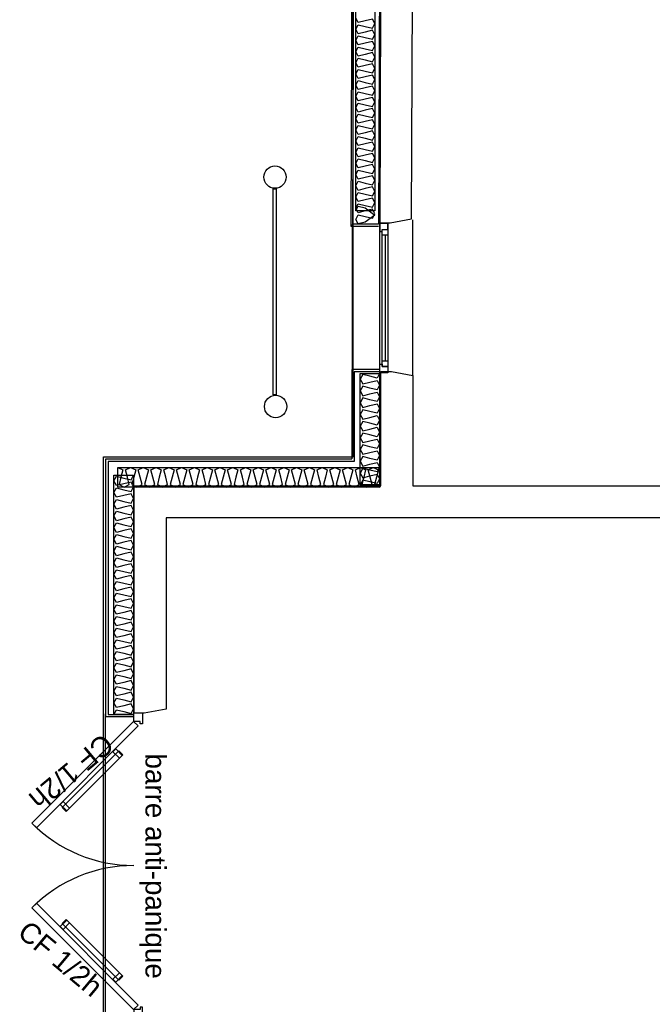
# Model space of a CAD drawing. Header units: millimetres. Extents: x -15 to 127, y -65 to 67.
# Tile 391 of 476: x 110.998 to 111.394, y 29.359 to 29.974. Entities that reach past the tile are written whole.
import ezdxf

# ---------------------------------------------------------------- set-up
doc = ezdxf.new("R2010")
doc.units = ezdxf.units.MM
doc.header["$MEASUREMENT"] = 0
doc.linetypes.add('PC_DASH_1', pattern=[0.638889, 0.277778, -0.083333, 0.055556, -0.083333, 0.055556, -0.083333])
doc.layers.add('Calque 5', color=7, linetype='Continuous')
doc.styles.get("Standard").update_dxf_attribs({"font": 'BKANT.TTF'})

# ---------------------------------------------------------------- blocks, each defined once
blk = doc.blocks.new('PD_30832')
at = {"layer": 'Calque 5', "color": 0}
for points in [[(43.53109, -37.38574), (43.53659, -37.38574), (43.53659, -37.39274), (43.53509, -37.39274), (43.53509, -37.39124), (43.53109, -37.39124), (43.53109, -37.38574)], [(43.53101, -37.39117), (43.53384, -37.39399), (43.4702, -37.45763), (43.46737, -37.45481), (43.53101, -37.39117)]]:
    blk.add_lwpolyline(points, dxfattribs=at)
blk.add_arc((43.53109, -37.39124), 0.09, 224.92871, 270, dxfattribs=at)
blk = doc.blocks.new('PD_30833')
at = {"layer": 'Calque 5', "color": 0}
for points in [[(43.46737, -37.50767), (43.4702, -37.50484), (43.53384, -37.56848), (43.53101, -37.57131), (43.46737, -37.50767)], [(43.53109, -37.57674), (43.53659, -37.57674), (43.53659, -37.56974), (43.53509, -37.56974), (43.53509, -37.57124), (43.53109, -37.57124), (43.53109, -37.57674)]]:
    blk.add_lwpolyline(points, dxfattribs=at)
blk.add_arc((43.53109, -37.57124), 0.09, 90, 135.07129, dxfattribs=at)
blk = doc.blocks.new('PD_32178')
at = {"layer": 'Calque 5', "color": 0}
for points in [[(43.53109, -37.38574), (43.53659, -37.38574), (43.53659, -37.39274), (43.53509, -37.39274), (43.53509, -37.39124), (43.53109, -37.39124), (43.53109, -37.38574)], [(43.53101, -37.39117), (43.53384, -37.39399), (43.4702, -37.45763), (43.46737, -37.45481), (43.53101, -37.39117)]]:
    blk.add_lwpolyline(points, dxfattribs=at)
blk.add_arc((43.53109, -37.39124), 0.09, 224.92871, 270, dxfattribs=at)
blk = doc.blocks.new('PD_32179')
at = {"layer": 'Calque 5', "color": 0}
for points in [[(43.46737, -37.50767), (43.4702, -37.50484), (43.53384, -37.56848), (43.53101, -37.57131), (43.46737, -37.50767)], [(43.53109, -37.57674), (43.53659, -37.57674), (43.53659, -37.56974), (43.53509, -37.56974), (43.53509, -37.57124), (43.53109, -37.57124), (43.53109, -37.57674)]]:
    blk.add_lwpolyline(points, dxfattribs=at)
blk.add_arc((43.53109, -37.57124), 0.09, 90, 135.07129, dxfattribs=at)

msp = doc.modelspace()

# ---------------------------------------------------------------- linework, layer by layer
at = {"layer": 'Calque 5', "color": 0}
for p, q in [((111.20601, 29.84622), (111.20601, 29.7515)), ((111.20601, 29.84622), (111.20601, 29.7515)), ((111.24382, 29.84911), (111.24382, 29.75191)), ((111.24382, 29.84911), (111.24382, 29.75191)), ((111.22472, 29.76107), (111.22472, 29.83966)), ((111.22472, 29.76107), (111.22472, 29.83966)), ((111.22655, 29.83966), (111.22655, 29.76107)), ((111.22655, 29.83966), (111.22655, 29.76107)), ((111.20571, 29.7557), (111.20571, 29.69972)), ((111.22321, 29.7557), (111.20571, 29.7557)), ((111.20571, 29.7557), (111.20571, 29.69972)), ((111.22321, 29.7557), (111.20571, 29.7557)), ((111.05205, 29.53841), (111.05205, 29.69972)), ((111.05205, 29.69972), (111.20571, 29.69972)), ((111.05205, 29.53841), (111.05205, 29.69972)), ((111.05205, 29.69972), (111.20571, 29.69972)), ((111.05164, 29.54037), (111.05164, 29.35059)), ((111.05164, 29.54037), (111.05164, 29.35059)), ((111.06955, 29.53841), (111.05205, 29.53841)), ((111.06955, 29.53841), (111.05205, 29.53841))]:
    msp.add_line(p, q, dxfattribs=at)
for points in [[(115.44151, 29.1921), (111.05061, 29.1921), (111.05061, 29.19079), (111.05061, 29.70111), (111.20672, 29.70111), (111.20672, 30.07369), (111.30118, 30.07369), (111.29987, 31.01694), (111.83119, 31.01038), (111.86005, 31.01825)], [(115.44151, 29.1921), (111.05061, 29.1921), (111.05061, 29.70111), (111.20672, 29.70111), (111.20672, 30.07369), (111.30118, 30.07369), (111.29987, 31.01694), (112.05683, 31.01825), (112.05683, 30.71389), (114.51269, 30.71389), (114.51269, 30.77686), (114.89052, 30.77686), (114.88527, 30.29934), (115.08468, 30.29934), (115.08468, 29.89002), (115.33131, 29.89527), (115.44151, 29.1921)], [(115.44151, 29.1921), (111.05061, 29.1921), (111.05061, 29.19079), (111.05061, 29.70111), (111.20672, 29.70111), (111.20672, 30.07369), (111.30118, 30.07369), (111.29987, 31.01694), (111.83119, 31.01038), (111.86005, 31.01825)], [(115.44151, 29.1921), (111.05061, 29.1921), (111.05061, 29.70111), (111.20672, 29.70111), (111.20672, 30.07369), (111.30118, 30.07369), (111.29987, 31.01694), (112.05683, 31.01825), (112.05683, 30.71389), (114.51269, 30.71389), (114.51269, 30.77686), (114.89052, 30.77686), (114.88527, 30.29934), (115.08468, 30.29934), (115.08468, 29.89002), (115.33131, 29.89527), (115.44151, 29.1921)], [(111.30226, 30.07253), (111.20591, 30.07253), (111.20519, 29.84525), (111.2225, 29.84525)], [(111.30226, 30.07253), (111.20591, 30.07253), (111.20519, 29.84525), (111.2225, 29.84525)], [(111.2225, 29.84655), (111.20649, 29.84655), (111.20721, 30.07123), (111.30226, 30.07123), (111.30226, 30.05483), (111.22321, 30.05483), (111.2225, 29.84655)], [(111.2225, 29.84655), (111.20649, 29.84655), (111.20721, 30.07123), (111.30226, 30.07123), (111.30226, 30.05483), (111.22321, 30.05483), (111.2225, 29.84655)], [(111.20826, 29.85487), (111.20826, 30.0698), (111.2202, 30.0698), (111.2202, 29.85487), (111.20826, 29.85487)], [(111.20826, 29.85487), (111.20826, 30.0698), (111.2202, 30.0698), (111.2202, 29.85487), (111.20826, 29.85487)], [(111.22393, 30.0546), (111.22321, 29.84742), (111.2298, 29.84742), (111.24321, 29.84979), (111.24393, 30.0346)], [(111.22393, 30.0546), (111.22321, 29.84742), (111.2298, 29.84742), (111.24321, 29.84979), (111.24393, 30.0346)], [(111.20826, 29.85487), (111.20976, 29.8577), (111.21423, 29.85662), (111.2202, 29.85218), (111.21423, 29.84774), (111.20976, 29.84667), (111.20826, 29.84949), (111.20976, 29.85232), (111.21423, 29.85124), (111.21871, 29.85016), (111.2202, 29.85299), (111.21871, 29.85581), (111.21423, 29.85474), (111.20976, 29.85366), (111.20826, 29.85648), (111.20976, 29.85931), (111.21423, 29.85823), (111.21871, 29.85716), (111.2202, 29.85998), (111.21871, 29.86281), (111.21423, 29.86173), (111.20976, 29.86065), (111.20826, 29.86348), (111.20976, 29.8663), (111.21423, 29.86523), (111.21871, 29.86415), (111.2202, 29.86698), (111.21871, 29.8698), (111.21423, 29.86872), (111.20976, 29.86765), (111.20826, 29.87047), (111.20976, 29.8733), (111.21423, 29.87222), (111.21871, 29.87115), (111.2202, 29.87397), (111.21871, 29.87679), (111.21423, 29.87572), (111.20976, 29.87464), (111.20826, 29.87747), (111.20976, 29.88029), (111.21423, 29.87922), (111.21871, 29.87814), (111.2202, 29.88096), (111.21871, 29.88379), (111.21423, 29.88271), (111.20976, 29.88164), (111.20826, 29.88446), (111.20976, 29.88729), (111.21423, 29.88621), (111.21871, 29.88513), (111.2202, 29.88796), (111.21871, 29.89078), (111.21423, 29.88971), (111.20976, 29.88863), (111.20826, 29.89145), (111.20976, 29.89428), (111.21423, 29.8932), (111.21871, 29.89213), (111.2202, 29.89495), (111.21871, 29.89778), (111.21423, 29.8967), (111.20976, 29.89562), (111.20826, 29.89845), (111.20976, 29.90127), (111.21423, 29.9002), (111.21871, 29.89912), (111.2202, 29.90195), (111.21871, 29.90477), (111.21423, 29.90369), (111.20976, 29.90262), (111.20826, 29.90544), (111.20976, 29.90827), (111.21423, 29.90719), (111.21871, 29.90611), (111.2202, 29.90894), (111.21871, 29.91176), (111.21423, 29.91069), (111.20976, 29.90961), (111.20826, 29.91244), (111.20976, 29.91526), (111.21423, 29.91418), (111.21871, 29.91311), (111.2202, 29.91593), (111.21871, 29.91876), (111.21423, 29.91768), (111.20976, 29.91661), (111.20826, 29.91943), (111.20976, 29.92225), (111.21423, 29.92118), (111.21871, 29.9201), (111.2202, 29.92293), (111.21871, 29.92575), (111.21423, 29.92468), (111.20976, 29.9236), (111.20826, 29.92642), (111.20976, 29.92925), (111.21423, 29.92817), (111.21871, 29.9271), (111.2202, 29.92992), (111.21871, 29.93275), (111.21423, 29.93167), (111.20976, 29.93059), (111.20826, 29.93342), (111.20976, 29.93624), (111.21423, 29.93517), (111.21871, 29.93409), (111.2202, 29.93692), (111.21871, 29.93974), (111.21423, 29.93866), (111.20976, 29.93759), (111.20826, 29.94041), (111.20976, 29.94324), (111.21423, 29.94216), (111.21871, 29.94108), (111.2202, 29.94391), (111.21871, 29.94673), (111.21423, 29.94566), (111.20976, 29.94458), (111.20826, 29.94741), (111.20976, 29.95023), (111.21423, 29.94915), (111.21871, 29.94808), (111.2202, 29.9509), (111.21871, 29.95373), (111.21423, 29.95265), (111.20976, 29.95158), (111.20826, 29.9544), (111.20976, 29.95722), (111.21423, 29.95615), (111.21871, 29.95507), (111.2202, 29.9579), (111.21871, 29.96072), (111.21423, 29.95965), (111.20976, 29.95857), (111.20826, 29.96139), (111.20976, 29.96422), (111.21423, 29.96314), (111.21871, 29.96207), (111.2202, 29.96489), (111.21871, 29.96772), (111.21423, 29.96664), (111.20976, 29.96556), (111.20826, 29.96839), (111.20976, 29.97121), (111.21423, 29.97014), (111.21871, 29.96906), (111.2202, 29.97188), (111.21871, 29.97471), (111.21423, 29.97363), (111.20976, 29.97256), (111.20826, 29.97538)], [(111.20826, 29.85487), (111.20976, 29.8577), (111.21423, 29.85662), (111.2202, 29.85218), (111.21423, 29.84774), (111.20976, 29.84667), (111.20826, 29.84949), (111.20976, 29.85232), (111.21423, 29.85124), (111.21871, 29.85016), (111.2202, 29.85299), (111.21871, 29.85581), (111.21423, 29.85474), (111.20976, 29.85366), (111.20826, 29.85648), (111.20976, 29.85931), (111.21423, 29.85823), (111.21871, 29.85716), (111.2202, 29.85998), (111.21871, 29.86281), (111.21423, 29.86173), (111.20976, 29.86065), (111.20826, 29.86348), (111.20976, 29.8663), (111.21423, 29.86523), (111.21871, 29.86415), (111.2202, 29.86698), (111.21871, 29.8698), (111.21423, 29.86872), (111.20976, 29.86765), (111.20826, 29.87047), (111.20976, 29.8733), (111.21423, 29.87222), (111.21871, 29.87115), (111.2202, 29.87397), (111.21871, 29.87679), (111.21423, 29.87572), (111.20976, 29.87464), (111.20826, 29.87747), (111.20976, 29.88029), (111.21423, 29.87922), (111.21871, 29.87814), (111.2202, 29.88096), (111.21871, 29.88379), (111.21423, 29.88271), (111.20976, 29.88164), (111.20826, 29.88446), (111.20976, 29.88729), (111.21423, 29.88621), (111.21871, 29.88513), (111.2202, 29.88796), (111.21871, 29.89078), (111.21423, 29.88971), (111.20976, 29.88863), (111.20826, 29.89145), (111.20976, 29.89428), (111.21423, 29.8932), (111.21871, 29.89213), (111.2202, 29.89495), (111.21871, 29.89778), (111.21423, 29.8967), (111.20976, 29.89562), (111.20826, 29.89845), (111.20976, 29.90127), (111.21423, 29.9002), (111.21871, 29.89912), (111.2202, 29.90195), (111.21871, 29.90477), (111.21423, 29.90369), (111.20976, 29.90262), (111.20826, 29.90544), (111.20976, 29.90827), (111.21423, 29.90719), (111.21871, 29.90611), (111.2202, 29.90894), (111.21871, 29.91176), (111.21423, 29.91069), (111.20976, 29.90961), (111.20826, 29.91244), (111.20976, 29.91526), (111.21423, 29.91418), (111.21871, 29.91311), (111.2202, 29.91593), (111.21871, 29.91876), (111.21423, 29.91768), (111.20976, 29.91661), (111.20826, 29.91943), (111.20976, 29.92225), (111.21423, 29.92118), (111.21871, 29.9201), (111.2202, 29.92293), (111.21871, 29.92575), (111.21423, 29.92468), (111.20976, 29.9236), (111.20826, 29.92642), (111.20976, 29.92925), (111.21423, 29.92817), (111.21871, 29.9271), (111.2202, 29.92992), (111.21871, 29.93275), (111.21423, 29.93167), (111.20976, 29.93059), (111.20826, 29.93342), (111.20976, 29.93624), (111.21423, 29.93517), (111.21871, 29.93409), (111.2202, 29.93692), (111.21871, 29.93974), (111.21423, 29.93866), (111.20976, 29.93759), (111.20826, 29.94041), (111.20976, 29.94324), (111.21423, 29.94216), (111.21871, 29.94108), (111.2202, 29.94391), (111.21871, 29.94673), (111.21423, 29.94566), (111.20976, 29.94458), (111.20826, 29.94741), (111.20976, 29.95023), (111.21423, 29.94915), (111.21871, 29.94808), (111.2202, 29.9509), (111.21871, 29.95373), (111.21423, 29.95265), (111.20976, 29.95158), (111.20826, 29.9544), (111.20976, 29.95722), (111.21423, 29.95615), (111.21871, 29.95507), (111.2202, 29.9579), (111.21871, 29.96072), (111.21423, 29.95965), (111.20976, 29.95857), (111.20826, 29.96139), (111.20976, 29.96422), (111.21423, 29.96314), (111.21871, 29.96207), (111.2202, 29.96489), (111.21871, 29.96772), (111.21423, 29.96664), (111.20976, 29.96556), (111.20826, 29.96839), (111.20976, 29.97121), (111.21423, 29.97014), (111.21871, 29.96906), (111.2202, 29.97188), (111.21871, 29.97471), (111.21423, 29.97363), (111.20976, 29.97256), (111.20826, 29.97538)], [(111.22335, 29.75357), (111.22335, 29.84717), (111.22838, 29.84717), (111.22838, 29.75357), (111.22335, 29.75357)], [(111.22838, 29.84717), (111.22335, 29.84717), (111.22335, 29.84187), (111.22472, 29.84187), (111.22472, 29.84319), (111.22838, 29.84319), (111.22838, 29.84717)], [(111.22335, 29.75357), (111.22335, 29.84717), (111.22838, 29.84717), (111.22838, 29.75357), (111.22335, 29.75357)], [(111.22838, 29.84717), (111.22335, 29.84717), (111.22335, 29.84187), (111.22472, 29.84187), (111.22472, 29.84319), (111.22838, 29.84319), (111.22838, 29.84717)], [(111.22472, 29.83966), (111.22472, 29.84319), (111.22838, 29.84319), (111.22838, 29.83966), (111.22472, 29.83966)], [(111.22472, 29.83966), (111.22472, 29.84319), (111.22838, 29.84319), (111.22838, 29.83966), (111.22472, 29.83966)], [(111.22838, 29.75357), (111.22335, 29.75357), (111.22335, 29.75887), (111.22472, 29.75887), (111.22472, 29.75754), (111.22838, 29.75754), (111.22838, 29.75357)], [(111.22838, 29.75357), (111.22335, 29.75357), (111.22335, 29.75887), (111.22472, 29.75887), (111.22472, 29.75754), (111.22838, 29.75754), (111.22838, 29.75357)], [(111.22472, 29.75754), (111.22472, 29.76107), (111.22838, 29.76107), (111.22838, 29.75754), (111.22472, 29.75754)], [(111.22472, 29.75754), (111.22472, 29.76107), (111.22838, 29.76107), (111.22838, 29.75754), (111.22472, 29.75754)], [(111.22321, 29.68222), (111.22321, 29.7542), (111.20721, 29.7542), (111.20721, 29.69822), (111.05355, 29.69822), (111.05355, 29.53991), (111.06955, 29.53991), (111.06955, 29.68222), (111.22321, 29.68222)], [(111.22321, 29.68222), (111.22321, 29.7542), (111.20721, 29.7542), (111.20721, 29.69822), (111.05355, 29.69822), (111.05355, 29.53991), (111.06955, 29.53991), (111.06955, 29.68222), (111.22321, 29.68222)], [(111.78516, 29.22939), (111.78516, 29.66294), (111.08963, 29.66294), (111.08963, 29.54322), (111.0759, 29.5408), (111.06963, 29.5408), (111.06963, 29.68298), (111.22393, 29.68298), (111.22393, 29.75434), (111.23052, 29.75434), (111.24393, 29.75197), (111.24393, 29.68298), (111.80516, 29.68298)], [(111.78516, 29.22939), (111.78516, 29.66294), (111.08963, 29.66294), (111.08963, 29.54322), (111.0759, 29.5408), (111.06963, 29.5408), (111.06963, 29.68298), (111.22393, 29.68298), (111.22393, 29.75434), (111.23052, 29.75434), (111.24393, 29.75197), (111.24393, 29.68298), (111.80516, 29.68298)], [(111.22307, 29.7532), (111.22307, 29.68357), (111.21111, 29.68357), (111.21111, 29.7532), (111.22307, 29.7532)], [(111.22307, 29.7532), (111.22158, 29.75024), (111.21709, 29.75137), (111.2126, 29.7525), (111.21111, 29.74954), (111.2126, 29.74658), (111.21709, 29.7477), (111.22158, 29.74883), (111.22307, 29.74587), (111.22158, 29.74291), (111.21709, 29.74404), (111.2126, 29.74517), (111.21111, 29.74221), (111.2126, 29.73925), (111.21709, 29.74037), (111.22158, 29.7415), (111.22307, 29.73854), (111.22158, 29.73558), (111.21709, 29.73671), (111.2126, 29.73784), (111.21111, 29.73488), (111.2126, 29.73192), (111.21709, 29.73305), (111.22158, 29.73417), (111.22307, 29.73121), (111.22158, 29.72825), (111.21709, 29.72938), (111.2126, 29.73051), (111.21111, 29.72755), (111.2126, 29.72459), (111.21709, 29.72572), (111.22158, 29.72684), (111.22307, 29.72388), (111.22158, 29.72092), (111.21709, 29.72205), (111.2126, 29.72318), (111.21111, 29.72022), (111.2126, 29.71726), (111.21709, 29.71839), (111.22158, 29.71951), (111.22307, 29.71655), (111.22158, 29.71359), (111.21709, 29.71472), (111.2126, 29.71585), (111.21111, 29.71289), (111.2126, 29.70993), (111.21709, 29.71106), (111.22158, 29.71218), (111.22307, 29.70922), (111.22158, 29.70627), (111.21709, 29.70739), (111.2126, 29.70852), (111.21111, 29.70556), (111.2126, 29.7026), (111.21709, 29.70373), (111.22158, 29.70486), (111.22307, 29.7019), (111.22158, 29.69894), (111.21709, 29.70006), (111.2126, 29.70119), (111.21111, 29.69823), (111.2126, 29.69527), (111.21709, 29.6964), (111.22158, 29.69753), (111.22307, 29.69457), (111.22158, 29.69161), (111.21709, 29.69273), (111.2126, 29.69386), (111.21111, 29.6909), (111.2126, 29.68794), (111.21709, 29.68907), (111.22158, 29.6902), (111.22307, 29.68724), (111.22158, 29.68428), (111.21709, 29.6854), (111.2126, 29.68653), (111.21111, 29.68357)], [(111.22307, 29.7532), (111.22307, 29.68357), (111.21111, 29.68357), (111.21111, 29.7532), (111.22307, 29.7532)], [(111.22307, 29.7532), (111.22158, 29.75024), (111.21709, 29.75137), (111.2126, 29.7525), (111.21111, 29.74954), (111.2126, 29.74658), (111.21709, 29.7477), (111.22158, 29.74883), (111.22307, 29.74587), (111.22158, 29.74291), (111.21709, 29.74404), (111.2126, 29.74517), (111.21111, 29.74221), (111.2126, 29.73925), (111.21709, 29.74037), (111.22158, 29.7415), (111.22307, 29.73854), (111.22158, 29.73558), (111.21709, 29.73671), (111.2126, 29.73784), (111.21111, 29.73488), (111.2126, 29.73192), (111.21709, 29.73305), (111.22158, 29.73417), (111.22307, 29.73121), (111.22158, 29.72825), (111.21709, 29.72938), (111.2126, 29.73051), (111.21111, 29.72755), (111.2126, 29.72459), (111.21709, 29.72572), (111.22158, 29.72684), (111.22307, 29.72388), (111.22158, 29.72092), (111.21709, 29.72205), (111.2126, 29.72318), (111.21111, 29.72022), (111.2126, 29.71726), (111.21709, 29.71839), (111.22158, 29.71951), (111.22307, 29.71655), (111.22158, 29.71359), (111.21709, 29.71472), (111.2126, 29.71585), (111.21111, 29.71289), (111.2126, 29.70993), (111.21709, 29.71106), (111.22158, 29.71218), (111.22307, 29.70922), (111.22158, 29.70627), (111.21709, 29.70739), (111.2126, 29.70852), (111.21111, 29.70556), (111.2126, 29.7026), (111.21709, 29.70373), (111.22158, 29.70486), (111.22307, 29.7019), (111.22158, 29.69894), (111.21709, 29.70006), (111.2126, 29.70119), (111.21111, 29.69823), (111.2126, 29.69527), (111.21709, 29.6964), (111.22158, 29.69753), (111.22307, 29.69457), (111.22158, 29.69161), (111.21709, 29.69273), (111.2126, 29.69386), (111.21111, 29.6909), (111.2126, 29.68794), (111.21709, 29.68907), (111.22158, 29.6902), (111.22307, 29.68724), (111.22158, 29.68428), (111.21709, 29.6854), (111.2126, 29.68653), (111.21111, 29.68357)], [(111.05705, 29.53991), (111.05705, 29.68962), (111.06927, 29.68962), (111.06927, 29.53991), (111.05705, 29.53991)], [(111.05705, 29.53991), (111.05858, 29.54286), (111.06316, 29.54174), (111.06774, 29.54062), (111.06927, 29.54356), (111.06774, 29.54651), (111.06316, 29.54539), (111.05858, 29.54427), (111.05705, 29.54721), (111.05858, 29.55016), (111.06316, 29.54904), (111.06774, 29.54792), (111.06927, 29.55087), (111.06774, 29.55381), (111.06316, 29.55269), (111.05858, 29.55157), (111.05705, 29.55452), (111.05858, 29.55746), (111.06316, 29.55634), (111.06774, 29.55522), (111.06927, 29.55817), (111.06774, 29.56111), (111.06316, 29.55999), (111.05858, 29.55888), (111.05705, 29.56182), (111.05858, 29.56476), (111.06316, 29.56365), (111.06774, 29.56253), (111.06927, 29.56547), (111.06774, 29.56842), (111.06316, 29.5673), (111.05858, 29.56618), (111.05705, 29.56912), (111.05858, 29.57207), (111.06316, 29.57095), (111.06774, 29.56983), (111.06927, 29.57277), (111.06774, 29.57572), (111.06316, 29.5746), (111.05858, 29.57348), (111.05705, 29.57643), (111.05858, 29.57937), (111.06316, 29.57825), (111.06774, 29.57713), (111.06927, 29.58008), (111.06774, 29.58302), (111.06316, 29.5819), (111.05858, 29.58078), (111.05705, 29.58373), (111.05858, 29.58667), (111.06316, 29.58555), (111.06774, 29.58444), (111.06927, 29.58738), (111.06774, 29.59033), (111.06316, 29.58921), (111.05858, 29.58809), (111.05705, 29.59103), (111.05858, 29.59398), (111.06316, 29.59286), (111.06774, 29.59174), (111.06927, 29.59468), (111.06774, 29.59763), (111.06316, 29.59651), (111.05858, 29.59539), (111.05705, 29.59834), (111.05858, 29.60128), (111.06316, 29.60016), (111.06774, 29.59904), (111.06927, 29.60199), (111.06774, 29.60493), (111.06316, 29.60381), (111.05858, 29.60269), (111.05705, 29.60564), (111.05858, 29.60858), (111.06316, 29.60746), (111.06774, 29.60635), (111.06927, 29.60929), (111.06774, 29.61223), (111.06316, 29.61112), (111.05858, 29.61), (111.05705, 29.61294), (111.05858, 29.61589), (111.06316, 29.61477), (111.06774, 29.61365), (111.06927, 29.61659), (111.06774, 29.61954), (111.06316, 29.61842), (111.05858, 29.6173), (111.05705, 29.62024), (111.05858, 29.62319), (111.06316, 29.62207), (111.06774, 29.62095), (111.06927, 29.6239), (111.06774, 29.62684), (111.06316, 29.62572), (111.05858, 29.6246), (111.05705, 29.62755), (111.05858, 29.63049), (111.06316, 29.62937), (111.06774, 29.62825), (111.06927, 29.6312), (111.06774, 29.63414), (111.06316, 29.63302), (111.05858, 29.63191), (111.05705, 29.63485), (111.05858, 29.6378), (111.06316, 29.63668), (111.06774, 29.63556), (111.06927, 29.6385), (111.06774, 29.64145), (111.06316, 29.64033), (111.05858, 29.63921), (111.05705, 29.64215), (111.05858, 29.6451), (111.06316, 29.64398), (111.06774, 29.64286), (111.06927, 29.64581), (111.06774, 29.64875), (111.06316, 29.64763), (111.05858, 29.64651), (111.05705, 29.64946), (111.05858, 29.6524), (111.06316, 29.65128), (111.06774, 29.65016), (111.06927, 29.65311), (111.06774, 29.65605), (111.06316, 29.65493), (111.05858, 29.65382), (111.05705, 29.65676), (111.05858, 29.6597), (111.06316, 29.65859), (111.06774, 29.65747), (111.06927, 29.66041), (111.06774, 29.66336), (111.06316, 29.66224), (111.05858, 29.66112), (111.05705, 29.66406), (111.05858, 29.66701), (111.06316, 29.66589), (111.06774, 29.66477), (111.06927, 29.66771), (111.06774, 29.67066), (111.06316, 29.66954), (111.05858, 29.66842), (111.05705, 29.67137), (111.05858, 29.67431), (111.06316, 29.67319), (111.06774, 29.67207), (111.06927, 29.67502), (111.06774, 29.67796), (111.06316, 29.67684), (111.05858, 29.67572), (111.05705, 29.67867), (111.05858, 29.68161), (111.06316, 29.68049), (111.06774, 29.67938), (111.06927, 29.68232), (111.06774, 29.68527), (111.06316, 29.68415), (111.05858, 29.68303), (111.05705, 29.68597), (111.05858, 29.68892), (111.06316, 29.6878), (111.06774, 29.68668), (111.06927, 29.68962)], [(111.05705, 29.53991), (111.05705, 29.68962), (111.06927, 29.68962), (111.06927, 29.53991), (111.05705, 29.53991)], [(111.05705, 29.53991), (111.05858, 29.54286), (111.06316, 29.54174), (111.06774, 29.54062), (111.06927, 29.54356), (111.06774, 29.54651), (111.06316, 29.54539), (111.05858, 29.54427), (111.05705, 29.54721), (111.05858, 29.55016), (111.06316, 29.54904), (111.06774, 29.54792), (111.06927, 29.55087), (111.06774, 29.55381), (111.06316, 29.55269), (111.05858, 29.55157), (111.05705, 29.55452), (111.05858, 29.55746), (111.06316, 29.55634), (111.06774, 29.55522), (111.06927, 29.55817), (111.06774, 29.56111), (111.06316, 29.55999), (111.05858, 29.55888), (111.05705, 29.56182), (111.05858, 29.56476), (111.06316, 29.56365), (111.06774, 29.56253), (111.06927, 29.56547), (111.06774, 29.56842), (111.06316, 29.5673), (111.05858, 29.56618), (111.05705, 29.56912), (111.05858, 29.57207), (111.06316, 29.57095), (111.06774, 29.56983), (111.06927, 29.57277), (111.06774, 29.57572), (111.06316, 29.5746), (111.05858, 29.57348), (111.05705, 29.57643), (111.05858, 29.57937), (111.06316, 29.57825), (111.06774, 29.57713), (111.06927, 29.58008), (111.06774, 29.58302), (111.06316, 29.5819), (111.05858, 29.58078), (111.05705, 29.58373), (111.05858, 29.58667), (111.06316, 29.58555), (111.06774, 29.58444), (111.06927, 29.58738), (111.06774, 29.59033), (111.06316, 29.58921), (111.05858, 29.58809), (111.05705, 29.59103), (111.05858, 29.59398), (111.06316, 29.59286), (111.06774, 29.59174), (111.06927, 29.59468), (111.06774, 29.59763), (111.06316, 29.59651), (111.05858, 29.59539), (111.05705, 29.59834), (111.05858, 29.60128), (111.06316, 29.60016), (111.06774, 29.59904), (111.06927, 29.60199), (111.06774, 29.60493), (111.06316, 29.60381), (111.05858, 29.60269), (111.05705, 29.60564), (111.05858, 29.60858), (111.06316, 29.60746), (111.06774, 29.60635), (111.06927, 29.60929), (111.06774, 29.61223), (111.06316, 29.61112), (111.05858, 29.61), (111.05705, 29.61294), (111.05858, 29.61589), (111.06316, 29.61477), (111.06774, 29.61365), (111.06927, 29.61659), (111.06774, 29.61954), (111.06316, 29.61842), (111.05858, 29.6173), (111.05705, 29.62024), (111.05858, 29.62319), (111.06316, 29.62207), (111.06774, 29.62095), (111.06927, 29.6239), (111.06774, 29.62684), (111.06316, 29.62572), (111.05858, 29.6246), (111.05705, 29.62755), (111.05858, 29.63049), (111.06316, 29.62937), (111.06774, 29.62825), (111.06927, 29.6312), (111.06774, 29.63414), (111.06316, 29.63302), (111.05858, 29.63191), (111.05705, 29.63485), (111.05858, 29.6378), (111.06316, 29.63668), (111.06774, 29.63556), (111.06927, 29.6385), (111.06774, 29.64145), (111.06316, 29.64033), (111.05858, 29.63921), (111.05705, 29.64215), (111.05858, 29.6451), (111.06316, 29.64398), (111.06774, 29.64286), (111.06927, 29.64581), (111.06774, 29.64875), (111.06316, 29.64763), (111.05858, 29.64651), (111.05705, 29.64946), (111.05858, 29.6524), (111.06316, 29.65128), (111.06774, 29.65016), (111.06927, 29.65311), (111.06774, 29.65605), (111.06316, 29.65493), (111.05858, 29.65382), (111.05705, 29.65676), (111.05858, 29.6597), (111.06316, 29.65859), (111.06774, 29.65747), (111.06927, 29.66041), (111.06774, 29.66336), (111.06316, 29.66224), (111.05858, 29.66112), (111.05705, 29.66406), (111.05858, 29.66701), (111.06316, 29.66589), (111.06774, 29.66477), (111.06927, 29.66771), (111.06774, 29.67066), (111.06316, 29.66954), (111.05858, 29.66842), (111.05705, 29.67137), (111.05858, 29.67431), (111.06316, 29.67319), (111.06774, 29.67207), (111.06927, 29.67502), (111.06774, 29.67796), (111.06316, 29.67684), (111.05858, 29.67572), (111.05705, 29.67867), (111.05858, 29.68161), (111.06316, 29.68049), (111.06774, 29.67938), (111.06927, 29.68232), (111.06774, 29.68527), (111.06316, 29.68415), (111.05858, 29.68303), (111.05705, 29.68597), (111.05858, 29.68892), (111.06316, 29.6878), (111.06774, 29.68668), (111.06927, 29.68962)], [(111.05946, 29.69438), (111.22321, 29.69438), (111.22321, 29.68216), (111.05946, 29.68216), (111.05946, 29.69438)], [(111.05946, 29.69438), (111.06267, 29.69286), (111.06145, 29.68827), (111.06023, 29.68369), (111.06345, 29.68216), (111.06666, 29.68369), (111.06545, 29.68827), (111.06423, 29.69286), (111.06744, 29.69438), (111.07066, 29.69286), (111.06944, 29.68827), (111.06822, 29.68369), (111.07144, 29.68216), (111.07465, 29.68369), (111.07343, 29.68827), (111.07222, 29.69286), (111.07543, 29.69438), (111.07865, 29.69286), (111.07743, 29.68827), (111.07621, 29.68369), (111.07943, 29.68216), (111.08264, 29.68369), (111.08142, 29.68827), (111.08021, 29.69286), (111.08342, 29.69438), (111.08663, 29.69286), (111.08542, 29.68827), (111.0842, 29.68369), (111.08741, 29.68216), (111.09063, 29.68369), (111.08941, 29.68827), (111.08819, 29.69286), (111.09141, 29.69438), (111.09462, 29.69286), (111.09341, 29.68827), (111.09219, 29.68369), (111.0954, 29.68216), (111.09862, 29.68369), (111.0974, 29.68827), (111.09618, 29.69286), (111.0994, 29.69438), (111.10261, 29.69286), (111.10139, 29.68827), (111.10018, 29.68369), (111.10339, 29.68216), (111.10661, 29.68369), (111.10539, 29.68827), (111.10417, 29.69286), (111.10738, 29.69438), (111.1106, 29.69286), (111.10938, 29.68827), (111.10816, 29.68369), (111.11138, 29.68216), (111.11459, 29.68369), (111.11338, 29.68827), (111.11216, 29.69286), (111.11537, 29.69438), (111.11859, 29.69286), (111.11737, 29.68827), (111.11615, 29.68369), (111.11937, 29.68216), (111.12258, 29.68369), (111.12136, 29.68827), (111.12015, 29.69286), (111.12336, 29.69438), (111.12658, 29.69286), (111.12536, 29.68827), (111.12414, 29.68369), (111.12736, 29.68216), (111.13057, 29.68369), (111.12935, 29.68827), (111.12813, 29.69286), (111.13135, 29.69438), (111.13456, 29.69286), (111.13335, 29.68827), (111.13213, 29.68369), (111.13534, 29.68216), (111.13856, 29.68369), (111.13734, 29.68827), (111.13612, 29.69286), (111.13934, 29.69438), (111.14255, 29.69286), (111.14134, 29.68827), (111.14012, 29.68369), (111.14333, 29.68216), (111.14655, 29.68369), (111.14533, 29.68827), (111.14411, 29.69286), (111.14733, 29.69438), (111.15054, 29.69286), (111.14932, 29.68827), (111.14811, 29.68369), (111.15132, 29.68216), (111.15454, 29.68369), (111.15332, 29.68827), (111.1521, 29.69286), (111.15531, 29.69438), (111.15853, 29.69286), (111.15731, 29.68827), (111.15609, 29.68369), (111.15931, 29.68216), (111.16252, 29.68369), (111.16131, 29.68827), (111.16009, 29.69286), (111.1633, 29.69438), (111.16652, 29.69286), (111.1653, 29.68827), (111.16408, 29.68369), (111.1673, 29.68216), (111.17051, 29.68369), (111.16929, 29.68827), (111.16808, 29.69286), (111.17129, 29.69438), (111.17451, 29.69286), (111.17329, 29.68827), (111.17207, 29.68369), (111.17529, 29.68216), (111.1785, 29.68369), (111.17728, 29.68827), (111.17606, 29.69286), (111.17928, 29.69438), (111.18249, 29.69286), (111.18128, 29.68827), (111.18006, 29.68369), (111.18327, 29.68216), (111.18649, 29.68369), (111.18527, 29.68827), (111.18405, 29.69286), (111.18727, 29.69438), (111.19048, 29.69286), (111.18926, 29.68827), (111.18805, 29.68369), (111.19126, 29.68216), (111.19448, 29.68369), (111.19326, 29.68827), (111.19204, 29.69286), (111.19526, 29.69438), (111.19847, 29.69286), (111.19725, 29.68827), (111.19604, 29.68369), (111.19925, 29.68216), (111.20247, 29.68369), (111.20125, 29.68827), (111.20003, 29.69286), (111.20324, 29.69438), (111.20646, 29.69286), (111.20524, 29.68827), (111.20402, 29.68369), (111.20724, 29.68216), (111.21045, 29.68369), (111.20924, 29.68827), (111.20802, 29.69286), (111.21123, 29.69438), (111.21445, 29.69286), (111.21323, 29.68827), (111.21201, 29.68369), (111.21523, 29.68216), (111.21844, 29.68369), (111.21722, 29.68827), (111.21601, 29.69286), (111.21922, 29.69438), (111.22244, 29.69286), (111.22122, 29.68827), (111.22, 29.68369), (111.22321, 29.68216)], [(111.05946, 29.69438), (111.22321, 29.69438), (111.22321, 29.68216), (111.05946, 29.68216), (111.05946, 29.69438)], [(111.05946, 29.69438), (111.06267, 29.69286), (111.06145, 29.68827), (111.06023, 29.68369), (111.06345, 29.68216), (111.06666, 29.68369), (111.06545, 29.68827), (111.06423, 29.69286), (111.06744, 29.69438), (111.07066, 29.69286), (111.06944, 29.68827), (111.06822, 29.68369), (111.07144, 29.68216), (111.07465, 29.68369), (111.07343, 29.68827), (111.07222, 29.69286), (111.07543, 29.69438), (111.07865, 29.69286), (111.07743, 29.68827), (111.07621, 29.68369), (111.07943, 29.68216), (111.08264, 29.68369), (111.08142, 29.68827), (111.08021, 29.69286), (111.08342, 29.69438), (111.08663, 29.69286), (111.08542, 29.68827), (111.0842, 29.68369), (111.08741, 29.68216), (111.09063, 29.68369), (111.08941, 29.68827), (111.08819, 29.69286), (111.09141, 29.69438), (111.09462, 29.69286), (111.09341, 29.68827), (111.09219, 29.68369), (111.0954, 29.68216), (111.09862, 29.68369), (111.0974, 29.68827), (111.09618, 29.69286), (111.0994, 29.69438), (111.10261, 29.69286), (111.10139, 29.68827), (111.10018, 29.68369), (111.10339, 29.68216), (111.10661, 29.68369), (111.10539, 29.68827), (111.10417, 29.69286), (111.10738, 29.69438), (111.1106, 29.69286), (111.10938, 29.68827), (111.10816, 29.68369), (111.11138, 29.68216), (111.11459, 29.68369), (111.11338, 29.68827), (111.11216, 29.69286), (111.11537, 29.69438), (111.11859, 29.69286), (111.11737, 29.68827), (111.11615, 29.68369), (111.11937, 29.68216), (111.12258, 29.68369), (111.12136, 29.68827), (111.12015, 29.69286), (111.12336, 29.69438), (111.12658, 29.69286), (111.12536, 29.68827), (111.12414, 29.68369), (111.12736, 29.68216), (111.13057, 29.68369), (111.12935, 29.68827), (111.12813, 29.69286), (111.13135, 29.69438), (111.13456, 29.69286), (111.13335, 29.68827), (111.13213, 29.68369), (111.13534, 29.68216), (111.13856, 29.68369), (111.13734, 29.68827), (111.13612, 29.69286), (111.13934, 29.69438), (111.14255, 29.69286), (111.14134, 29.68827), (111.14012, 29.68369), (111.14333, 29.68216), (111.14655, 29.68369), (111.14533, 29.68827), (111.14411, 29.69286), (111.14733, 29.69438), (111.15054, 29.69286), (111.14932, 29.68827), (111.14811, 29.68369), (111.15132, 29.68216), (111.15454, 29.68369), (111.15332, 29.68827), (111.1521, 29.69286), (111.15531, 29.69438), (111.15853, 29.69286), (111.15731, 29.68827), (111.15609, 29.68369), (111.15931, 29.68216), (111.16252, 29.68369), (111.16131, 29.68827), (111.16009, 29.69286), (111.1633, 29.69438), (111.16652, 29.69286), (111.1653, 29.68827), (111.16408, 29.68369), (111.1673, 29.68216), (111.17051, 29.68369), (111.16929, 29.68827), (111.16808, 29.69286), (111.17129, 29.69438), (111.17451, 29.69286), (111.17329, 29.68827), (111.17207, 29.68369), (111.17529, 29.68216), (111.1785, 29.68369), (111.17728, 29.68827), (111.17606, 29.69286), (111.17928, 29.69438), (111.18249, 29.69286), (111.18128, 29.68827), (111.18006, 29.68369), (111.18327, 29.68216), (111.18649, 29.68369), (111.18527, 29.68827), (111.18405, 29.69286), (111.18727, 29.69438), (111.19048, 29.69286), (111.18926, 29.68827), (111.18805, 29.68369), (111.19126, 29.68216), (111.19448, 29.68369), (111.19326, 29.68827), (111.19204, 29.69286), (111.19526, 29.69438), (111.19847, 29.69286), (111.19725, 29.68827), (111.19604, 29.68369), (111.19925, 29.68216), (111.20247, 29.68369), (111.20125, 29.68827), (111.20003, 29.69286), (111.20324, 29.69438), (111.20646, 29.69286), (111.20524, 29.68827), (111.20402, 29.68369), (111.20724, 29.68216), (111.21045, 29.68369), (111.20924, 29.68827), (111.20802, 29.69286), (111.21123, 29.69438), (111.21445, 29.69286), (111.21323, 29.68827), (111.21201, 29.68369), (111.21523, 29.68216), (111.21844, 29.68369), (111.21722, 29.68827), (111.21601, 29.69286), (111.21922, 29.69438), (111.22244, 29.69286), (111.22122, 29.68827), (111.22, 29.68369), (111.22321, 29.68216)], [(111.02477, 29.48183), (111.06012, 29.51718), (111.0626, 29.51471), (111.02724, 29.47935), (111.02477, 29.48183)], [(111.02477, 29.48183), (111.06012, 29.51718), (111.0626, 29.51471), (111.02724, 29.47935), (111.02477, 29.48183)], [(111.02477, 29.48183), (111.06012, 29.51718), (111.0626, 29.51471), (111.02724, 29.47935), (111.02477, 29.48183)], [(111.02477, 29.48183), (111.06012, 29.51718), (111.0626, 29.51471), (111.02724, 29.47935), (111.02477, 29.48183)], [(111.05642, 29.51668), (111.05819, 29.51845), (111.06227, 29.51438), (111.0605, 29.51261), (111.05642, 29.51668)], [(111.05642, 29.51668), (111.05819, 29.51845), (111.06227, 29.51438), (111.0605, 29.51261), (111.05642, 29.51668)], [(111.05642, 29.51668), (111.05819, 29.51845), (111.06227, 29.51438), (111.0605, 29.51261), (111.05642, 29.51668)], [(111.05642, 29.51668), (111.05819, 29.51845), (111.06227, 29.51438), (111.0605, 29.51261), (111.05642, 29.51668)], [(111.02934, 29.48145), (111.02757, 29.47968), (111.0235, 29.48376), (111.02527, 29.48553), (111.02934, 29.48145)], [(111.02934, 29.48145), (111.02757, 29.47968), (111.0235, 29.48376), (111.02527, 29.48553), (111.02934, 29.48145)], [(111.02934, 29.48145), (111.02757, 29.47968), (111.0235, 29.48376), (111.02527, 29.48553), (111.02934, 29.48145)], [(111.02934, 29.48145), (111.02757, 29.47968), (111.0235, 29.48376), (111.02527, 29.48553), (111.02934, 29.48145)], [(111.02527, 29.40556), (111.0235, 29.40733), (111.02757, 29.41141), (111.02934, 29.40964), (111.02527, 29.40556)], [(111.02527, 29.40556), (111.0235, 29.40733), (111.02757, 29.41141), (111.02934, 29.40964), (111.02527, 29.40556)], [(111.02527, 29.40556), (111.0235, 29.40733), (111.02757, 29.41141), (111.02934, 29.40964), (111.02527, 29.40556)], [(111.02527, 29.40556), (111.0235, 29.40733), (111.02757, 29.41141), (111.02934, 29.40964), (111.02527, 29.40556)], [(111.02724, 29.41174), (111.0626, 29.37638), (111.06012, 29.37391), (111.02477, 29.40926), (111.02724, 29.41174)], [(111.02724, 29.41174), (111.0626, 29.37638), (111.06012, 29.37391), (111.02477, 29.40926), (111.02724, 29.41174)], [(111.02724, 29.41174), (111.0626, 29.37638), (111.06012, 29.37391), (111.02477, 29.40926), (111.02724, 29.41174)], [(111.02724, 29.41174), (111.0626, 29.37638), (111.06012, 29.37391), (111.02477, 29.40926), (111.02724, 29.41174)], [(111.0605, 29.37848), (111.06227, 29.37671), (111.05819, 29.37264), (111.05642, 29.37441), (111.0605, 29.37848)], [(111.0605, 29.37848), (111.06227, 29.37671), (111.05819, 29.37264), (111.05642, 29.37441), (111.0605, 29.37848)], [(111.0605, 29.37848), (111.06227, 29.37671), (111.05819, 29.37264), (111.05642, 29.37441), (111.0605, 29.37848)], [(111.0605, 29.37848), (111.06227, 29.37671), (111.05819, 29.37264), (111.05642, 29.37441), (111.0605, 29.37848)]]:
    msp.add_lwpolyline(points, dxfattribs=at)
at = {"layer": 'Calque 5', "color": 0, "linetype": 'PC_DASH_1'}
msp.add_lwpolyline([(111.15852, 29.73971), (111.15652, 29.73971), (111.15652, 29.86867), (111.15852, 29.86867), (111.15852, 29.73971)], dxfattribs=at)
msp.add_lwpolyline([(111.15852, 29.73971), (111.15652, 29.73971), (111.15652, 29.86867), (111.15852, 29.86867), (111.15852, 29.73971)], dxfattribs=at)
at = {"layer": 'Calque 5', "color": 0}
for centre in [(111.15776, 29.87594), (111.15776, 29.87594), (111.15816, 29.73251), (111.15816, 29.73251)]:
    msp.add_circle(centre, 0.007, dxfattribs=at)
msp.add_point((111.22335, 29.84717), dxfattribs=at)
msp.add_point((111.22335, 29.84717), dxfattribs=at)

# ---------------------------------------------------------------- block references
at = {"layer": 'Calque 5'}
for name in ['PD_30832', 'PD_32178', 'PD_30833', 'PD_32179']:
    msp.add_blockref(name, (67.53836, 66.92678), dxfattribs=at)

# ---------------------------------------------------------------- texts
at = {"layer": 'Calque 5', "color": 0, "char_height": 0.012678, "attachment_point": 1}
for s, insert, width, rotation in [('{\\fArial|b0|i0|c0|p34;\\W0.98;CF 1/2h}', (111.05815, 29.51907), 0.0705556, 220), ('{\\fArial|b0|i0|c0|p34;\\W0.98;CF 1/2h}', (111.05815, 29.51907), 0.0705556, 220), ('{\\fArial|b0|i0|c0|p34;\\W0.98;barre anti-panique}', (111.08946, 29.51555), 0.1411111, 270), ('{\\fArial|b0|i0|c0|p34;\\W0.98;barre anti-panique}', (111.08946, 29.51555), 0.1411111, 270), ('{\\fArial|b0|i0|c0|p34;\\W0.98;barre anti-panique}', (111.08946, 29.51555), 0.1411111, 270), ('{\\fArial|b0|i0|c0|p34;\\W0.98;barre anti-panique}', (111.08946, 29.51555), 0.1411111, 270), ('{\\fArial|b0|i0|c0|p34;\\W0.98;CF 1/2h}', (111.0041, 29.41198), 0.0705556, 320), ('{\\fArial|b0|i0|c0|p34;\\W0.98;CF 1/2h}', (111.0041, 29.41198), 0.0705556, 320)]:
    msp.add_mtext(s, dxfattribs=dict(at, insert=insert, width=width, rotation=rotation))

doc.saveas('drawing.dxf')
